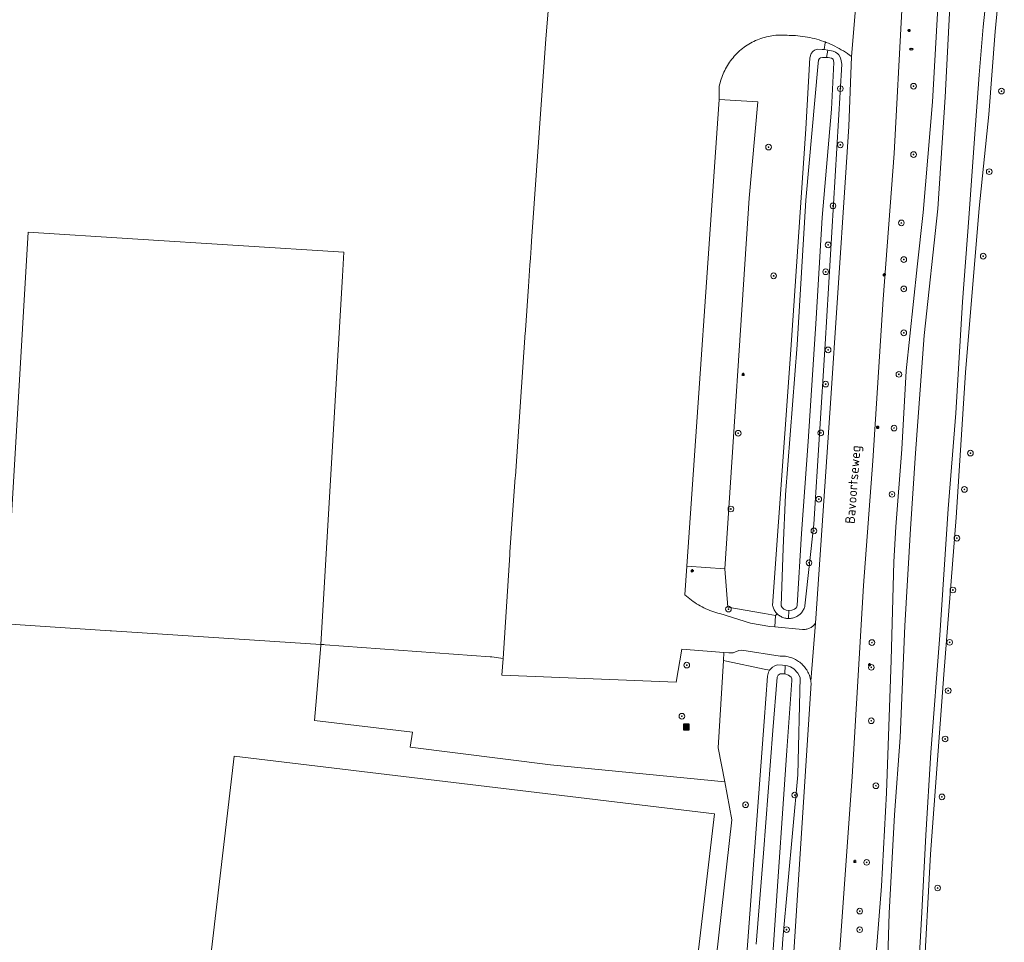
# Model space of a CAD drawing. Header units: metres. Extents: x 152610 to 160096, y 456114 to 462495.
# Tile 266 of 656: x 156807 to 156945, y 460230 to 460359. Entities that reach past the tile are written whole.
import ezdxf
from ezdxf.enums import TextEntityAlignment as Align

# ---------------------------------------------------------------- set-up
doc = ezdxf.new("R2010")
doc.units = ezdxf.units.M
doc.header["$LTSCALE"] = 0.5
doc.layers.get('0').update_dxf_attribs({"linetype": 'CONTINUOUS'})
for name, color, linetype, lineweight in [('B-PV-GR-BEPLANTING_CULTUUR_BOSPLANTSOEN-GV', 251, 'CONTINUOUS', 18), ('B-PV-GR-BOOM-S', 251, 'CONTINUOUS', 25), ('B-PV-IE-MEUBILAIR-S', 251, 'CONTINUOUS', 25), ('B-PV-IE-MEUBILAIR_WEGMEUBILAIR_AFVALBAK-S', 251, 'CONTINUOUS', 25), ('B-PV-IE-TERREINAFSCHEIDING_KUNSTMATIG_HEKWERK-G', 251, 'IE-TERREINAFSCHEIDING_KUNSTMATIG-SO', 18), ('B-PV-OG-TERREIN_BEGROEID-GV', 251, 'CONTINUOUS', 18), ('B-PV-OG-TERREIN_OEVER-GV', 251, 'CONTINUOUS', 18), ('B-PV-OG-TOPOGRAFIE-T18', 1, 'CONTINUOUS', 18), ('B-PV-OG-WATER_SLOOT-GV', 251, 'CONTINUOUS', 18), ('B-PV-VH-GESLOTENVERHARDING_ASFALT-GV', 251, 'CONTINUOUS', 18)]:
    doc.layers.add(name, color=color, linetype=linetype, lineweight=lineweight)
doc.styles.add('NLCS-ISO', font='NLCS-ISO.ttf')
doc.styles.add('NLCS-ISO-M750-T18', font='NLCS-ISO.ttf', dxfattribs={"height": 1.35})
doc.linetypes.add('IE-TERREINAFSCHEIDING_KUNSTMATIG-SO', pattern='A,4,[82,NLCS.SHX,S=0.75,R=90,X=0,Y=0],4,-2', length=10)

# ---------------------------------------------------------------- blocks, each defined once
blk = doc.blocks.new('SIE-WEG_AFVALBAK-SO')
h = blk.add_hatch(color=256)
h.dxf.hatch_style = 1
h.paths.add_polyline_path([(-1.5, -1.5), (1.5, -1.5), (1.5, 1.5), (-1.5, 1.5)])
for points in [[(-2, -2), (2, -2), (2, 2), (-2, 2)], [(-1.5, -1.5), (1.5, -1.5), (1.5, 1.5), (-1.5, 1.5)]]:
    blk.add_lwpolyline(points, close=True)
blk = doc.blocks.new('SIE-MEUBILAIR_PAAL_LICHTMAST-SO')
for points in [[(-0.62, 0), (-1, 0)], [(-0.71, 0.71), (-0.44, 0.44)], [(0, 1), (0, 0.62)], [(0.44, 0.44), (0.71, 0.71)], [(1, 0), (0.62, 0)], [(-0.71, -0.71), (-0.44, -0.44)], [(0, -0.62), (0, -1)], [(0.44, -0.44), (0.71, -0.71)]]:
    blk.add_lwpolyline(points)
blk.add_circle((0, 0), 0.5)
blk = doc.blocks.new('SIE-MEUBILAIR_PUT_RIOOLPUT-SO')
blk.add_ellipse((0, 0), major_axis=(1.25, 0), ratio=0.54)
at = {"style": 'NLCS-ISO'}
blk.add_text('ri', height=0.75, dxfattribs=at).set_placement((-0.04, 0.07), align=Align.MIDDLE_CENTER)
blk = doc.blocks.new('SGR-BOOM_GBKN-SO')
at = {"linetype": 'ByBlock', "lineweight": 18}
h = blk.add_hatch(color=0, dxfattribs=at)
h.dxf.hatch_style = 1
edge = h.paths.add_edge_path()
edge.add_arc((0, 0), 0.25, 0, 360)
at = {"color": 0, "linetype": 'ByBlock', "lineweight": 18}
for radius in [2, 0.25]:
    blk.add_circle((0, 0), radius, dxfattribs=at)
at = {"color": 0, "linetype": 'ByBlock', "lineweight": 18, "style": 'NLCS-ISO'}
blk.add_attdef('SOORT', (2.5, 0), '', height=1.5, dxfattribs=at)

msp = doc.modelspace()

# ---------------------------------------------------------------- linework, layer by layer
at = {"layer": 'B-PV-GR-BEPLANTING_CULTUUR_BOSPLANTSOEN-GV', "flags": 128}
msp.add_lwpolyline([(156905.814, 460269.473), (156905.38, 460269.566), (156904.65, 460257.31), (156905.552, 460252.562), (156906.569, 460247.207), (156895.921, 460153.139), (156895.626, 460151.218), (156901.406, 460150.77), (156901.434, 460153.296), (156902.522, 460159.062), (156905.467, 460185.738), (156911.105, 460261.001), (156911.56, 460267.355), (156911.679, 460267.905), (156911.826, 460268.187), (156911.06, 460268.352)], close=True, dxfattribs=at)
at = {"layer": 'B-PV-IE-TERREINAFSCHEIDING_KUNSTMATIG_HEKWERK-G', "flags": 128}
msp.add_lwpolyline([(156848.931, 460271.801), (156819.603, 460273.715), (156819.415, 460273.728), (156804.671, 460274.665), (156807.92, 460329.567), (156822.525, 460328.632), (156852.172, 460326.791), (156851.977, 460323.427), (156848.931, 460271.801), (156848.924, 460271.678), (156848.319, 460264.38), (156848.049, 460261.12), (156861.763, 460259.512), (156861.468, 460257.409), (156881.137, 460254.903), (156905.552, 460252.562)], dxfattribs=at)
at = {"layer": 'B-PV-OG-TERREIN_BEGROEID-GV', "flags": 128}
for points in [[(156944.708, 460370.884), (156943.487, 460357.705), (156942.575, 460346.084), (156941.235, 460332.964), (156939.306, 460309.931), (156937.98, 460289.615), (156936.257, 460267.591), (156934.406, 460242.421), (156933.402, 460224.286)], [(156926.341, 460223.115), (156927.529, 460237.912), (156928.231, 460251.015), (156928.893, 460269.58), (156929.282, 460283.366), (156929.554, 460288.278), (156930.394, 460299.171), (156930.981, 460310.153), (156932.541, 460324.742), (156933.372, 460332.341), (156934.677, 460347.865), (156935.739, 460366.905)], [(156930.362, 460360.685), (156929.307, 460340.595), (156927.782, 460320.207), (156926.308, 460297.53), (156924.986, 460280.038), (156923.411, 460253.254), (156921.275, 460223.212)], [(156778.221, 460156.917), (156887.582, 460139.962), (156884.953, 460117.653), (156896.395, 460144.385), (156900.905, 460147.359), (156906.703, 460146.485), (156907.274, 460150.273), (156903.265, 460150.613), (156901.406, 460150.77), (156895.626, 460151.218), (156895.921, 460153.139), (156906.569, 460247.207), (156905.552, 460252.562), (156881.137, 460254.903), (156861.468, 460257.409), (156861.763, 460259.512), (156848.049, 460261.12), (156848.319, 460264.38), (156848.924, 460271.678), (156848.931, 460271.801), (156819.603, 460273.715), (156819.415, 460273.728), (156804.671, 460274.665)], [(156914.412, 460215.645), (156917.665, 460266.365), (156917.647, 460266.546), (156917.633, 460266.636), (156917.62, 460266.726), (156917.586, 460266.904), (156917.544, 460267.081), (156917.494, 460267.256), (156917.437, 460267.428), (156917.372, 460267.598), (156917.3, 460267.764), (156917.22, 460267.928), (156917.133, 460268.087), (156917.04, 460268.243), (156916.939, 460268.394), (156916.832, 460268.541), (156916.719, 460268.683), (156916.599, 460268.82), (156916.474, 460268.952), (156916.343, 460269.078), (156916.206, 460269.198), (156916.065, 460269.312), (156915.918, 460269.419), (156915.767, 460269.52), (156915.612, 460269.614), (156915.452, 460269.701), (156915.289, 460269.782), (156915.123, 460269.854), (156914.953, 460269.92), (156914.781, 460269.978), (156914.606, 460270.028), (156914.43, 460270.071), (156914.252, 460270.106), (156914.072, 460270.133), (156913.891, 460270.152), (156913.71, 460270.163), (156913.528, 460270.166), (156913.346, 460270.161), (156913.332, 460270.16), (156907.952, 460270.98), (156907.529, 460270.929), (156906.754, 460270.601), (156906.13, 460270.621), (156905.446, 460270.673), (156905.38, 460269.566), (156905.814, 460269.473), (156911.06, 460268.352), (156911.826, 460268.187), (156912.255, 460268.604), (156912.563, 460268.819), (156912.965, 460268.927), (156913.662, 460268.915), (156914.011, 460268.869), (156914.36, 460268.823), (156914.762, 460268.649), (156915.259, 460268.382), (156915.81, 460267.779), (156916.133, 460267.15), (156915.818, 460253.521), (156913.704, 460230.531), (156911.373, 460194.306)]]:
    msp.add_lwpolyline(points, dxfattribs=at)
for points in [[(156913.771, 460357.216), (156913.504, 460357.219), (156913.237, 460357.214), (156912.97, 460357.202), (156912.705, 460357.181), (156912.439, 460357.152), (156912.175, 460357.115), (156911.912, 460357.07), (156911.65, 460357.018), (156911.39, 460356.957), (156911.132, 460356.889), (156910.876, 460356.813), (156910.623, 460356.73), (156910.372, 460356.639), (156910.124, 460356.541), (156909.879, 460356.435), (156909.637, 460356.321), (156909.399, 460356.201), (156909.165, 460356.074), (156908.934, 460355.939), (156908.708, 460355.798), (156908.486, 460355.65), (156908.268, 460355.495), (156908.056, 460355.334), (156907.848, 460355.167), (156907.645, 460354.993), (156907.447, 460354.814), (156907.255, 460354.628), (156907.069, 460354.437), (156906.889, 460354.241), (156906.714, 460354.039), (156906.546, 460353.832), (156906.383, 460353.62), (156906.228, 460353.403), (156906.078, 460353.182), (156905.936, 460352.957), (156905.8, 460352.727), (156905.672, 460352.493), (156905.55, 460352.255), (156905.436, 460352.014), (156905.328, 460351.77), (156905.229, 460351.523), (156905.136, 460351.272), (156905.052, 460351.019), (156904.974, 460350.764), (156904.905, 460350.506), (156904.843, 460350.246), (156904.789, 460349.985), (156904.77, 460349.881), (156904.769, 460348.164), (156910.171, 460347.866), (156908.979, 460334.355), (156905.583, 460282.382), (156905.968, 460277.022), (156911.133, 460276.133), (156912.66, 460275.87), (156912.891, 460276.104), (156912.806, 460276.193), (156912.716, 460276.296), (156912.634, 460276.405), (156912.557, 460276.519), (156912.488, 460276.636), (156912.425, 460276.758), (156912.369, 460276.883), (156912.321, 460277.011), (156912.281, 460277.141), (156912.256, 460277.239), (156914.81, 460313.093), (156916.916, 460344.086), (156917.476, 460354.025), (156917.676, 460354.616), (156917.89, 460354.898), (156918.131, 460355.086), (156918.547, 460355.221), (156919.231, 460355.209), (156919.488, 460355.165), (156919.615, 460356.132), (156919.629, 460356.241), (156919.445, 460356.31), (156919.124, 460356.421), (156918.801, 460356.524), (156918.475, 460356.62), (156918.147, 460356.708), (156917.817, 460356.789), (156917.486, 460356.861), (156917.152, 460356.926), (156916.818, 460356.983), (156916.482, 460357.032), (156916.145, 460357.073), (156915.807, 460357.106), (156915.468, 460357.131), (156915.129, 460357.148), (156914.79, 460357.157), (156914.569, 460357.159), (156914.304, 460357.186), (156914.037, 460357.205)], [(156919.763, 460356.191), (156919.629, 460356.241), (156919.615, 460356.132), (156919.488, 460355.165), (156920.002, 460355.076), (156920.773, 460354.944), (156921.095, 460354.797), (156921.418, 460354.583), (156921.565, 460354.436), (156921.727, 460354.127), (156921.835, 460353.846), (156921.97, 460353.122), (156919.642, 460313.897), (156918.022, 460288.66), (156916.805, 460277.217), (156916.769, 460277.085), (156916.725, 460276.956), (156916.674, 460276.829), (156916.615, 460276.705), (156916.55, 460276.585), (156916.477, 460276.469), (156916.398, 460276.358), (156916.312, 460276.251), (156916.221, 460276.15), (156916.123, 460276.054), (156916.02, 460275.964), (156915.912, 460275.88), (156915.799, 460275.803), (156915.682, 460275.732), (156915.561, 460275.668), (156915.437, 460275.612), (156915.309, 460275.563), (156915.179, 460275.521), (156915.047, 460275.487), (156914.912, 460275.461), (156914.777, 460275.443), (156914.641, 460275.432), (156914.504, 460275.43), (156914.367, 460275.436), (156914.231, 460275.45), (156914.096, 460275.471), (156913.963, 460275.501), (156913.831, 460275.538), (156913.702, 460275.583), (156913.576, 460275.635), (156913.453, 460275.695), (156913.333, 460275.762), (156913.218, 460275.835), (156913.107, 460275.915), (156913.001, 460276.002), (156912.901, 460276.094), (156912.891, 460276.104), (156912.66, 460275.87), (156912.584, 460274.264), (156916.452, 460273.905), (156916.577, 460273.897), (156916.702, 460273.897), (156916.827, 460273.905), (156916.951, 460273.92), (156917.074, 460273.944), (156917.195, 460273.976), (156917.314, 460274.015), (156917.43, 460274.062), (156917.543, 460274.116), (156917.652, 460274.177), (156917.757, 460274.245), (156917.858, 460274.319), (156917.953, 460274.4), (156918.044, 460274.487), (156918.128, 460274.58), (156918.207, 460274.677), (156918.271, 460274.768), (156920.349, 460304.913), (156922.469, 460337.248), (156922.971, 460344.411), (156923.306, 460354.209), (156923.034, 460354.412), (156922.757, 460354.608), (156922.475, 460354.797), (156922.189, 460354.98), (156921.899, 460355.156), (156921.604, 460355.326), (156921.306, 460355.488), (156921.004, 460355.643), (156920.699, 460355.791), (156920.39, 460355.932), (156920.078, 460356.065)], [(156905.583, 460282.382), (156900.218, 460282.767), (156899.964, 460278.773), (156900.184, 460278.573), (156900.409, 460278.38), (156900.64, 460278.192), (156900.875, 460278.011), (156901.115, 460277.837), (156901.36, 460277.668), (156901.61, 460277.507), (156901.863, 460277.352), (156902.121, 460277.204), (156902.382, 460277.063), (156902.647, 460276.93), (156902.916, 460276.803), (156903.188, 460276.684), (156903.463, 460276.572), (156903.741, 460276.467), (156904.022, 460276.37), (156904.305, 460276.281), (156904.591, 460276.199), (156904.879, 460276.125), (156904.884, 460276.124), (156909.144, 460274.78), (156911.864, 460274.331), (156912.584, 460274.264), (156912.66, 460275.87), (156911.133, 460276.133), (156905.968, 460277.022)], [(156849.368, 460271.772), (156848.931, 460271.801), (156848.924, 460271.678), (156848.319, 460264.38), (156848.049, 460261.12), (156861.763, 460259.512), (156861.468, 460257.409), (156881.137, 460254.903), (156905.552, 460252.562), (156904.65, 460257.31), (156905.38, 460269.566), (156905.446, 460270.673), (156899.558, 460271.117), (156898.728, 460266.492), (156874.327, 460267.503), (156874.479, 460269.807), (156872.884, 460270.04), (156872.689, 460270.083), (156849.556, 460271.747)], [(156836.781, 460256.128), (156904.13, 460248.04), (156892.396, 460148.417), (156825.169, 460156.72)], [(156904.13, 460248.04), (156836.781, 460256.128), (156825.169, 460156.72), (156892.396, 460148.417)]]:
    msp.add_lwpolyline(points, close=True, dxfattribs=at)
at = {"layer": 'B-PV-OG-TERREIN_OEVER-GV', "flags": 128}
for points in [[(156933.402, 460224.286), (156934.406, 460242.421), (156936.257, 460267.591), (156937.98, 460289.615), (156939.306, 460309.931), (156941.235, 460332.964), (156942.575, 460346.084), (156943.487, 460357.705), (156944.708, 460370.884)], [(156935.739, 460366.905), (156934.677, 460347.865), (156933.372, 460332.341), (156932.541, 460324.742), (156930.981, 460310.153), (156930.394, 460299.171), (156929.554, 460288.278), (156929.282, 460283.366), (156928.893, 460269.58), (156928.231, 460251.015), (156927.529, 460237.912), (156926.341, 460223.115)], [(156942.421, 460364.543), (156941.765, 460358.354), (156941.229, 460351.617), (156940.563, 460342.727), (156939.769, 460331.567), (156938.901, 460319.798), (156937.967, 460304.201), (156936.88, 460290.829), (156935.727, 460273.08), (156934.467, 460256.636), (156933.733, 460245.076), (156933.117, 460233.367), (156932.545, 460222.578)], [(156928.228, 460221.858), (156928.62, 460234.115), (156929.365, 460247.902), (156930.13, 460258.735), (156930.813, 460274.406), (156931.602, 460288), (156932.294, 460298.611), (156933.494, 460315.084), (156935.433, 460332.835), (156936.457, 460348.521), (156937.185, 460363.079)], [(156909.977, 460229.788), (156910.992, 460242.53), (156912.293, 460259.76), (156912.916, 460267.224), (156913.056, 460267.479), (156913.163, 460267.573), (156913.324, 460267.668), (156913.451, 460267.695), (156913.968, 460267.662), (156914.011, 460268.869), (156913.662, 460268.915), (156912.965, 460268.927), (156912.563, 460268.819), (156912.255, 460268.604), (156911.826, 460268.187), (156911.679, 460267.905), (156911.56, 460267.355), (156911.105, 460261.001), (156905.467, 460185.738)], [(156911.373, 460194.306), (156913.704, 460230.531), (156915.818, 460253.521), (156916.133, 460267.15), (156915.81, 460267.779), (156915.259, 460268.382), (156914.762, 460268.649), (156914.36, 460268.823), (156914.011, 460268.869), (156913.968, 460267.662), (156914.505, 460267.489), (156914.88, 460267.235), (156914.975, 460266.987), (156914.982, 460266.759), (156914.25, 460256.947), (156912.521, 460231.811), (156911.218, 460212.396)]]:
    msp.add_lwpolyline(points, dxfattribs=at)
for points in [[(156919.231, 460355.209), (156918.547, 460355.221), (156918.131, 460355.086), (156917.89, 460354.898), (156917.676, 460354.616), (156917.476, 460354.025), (156916.916, 460344.086), (156914.81, 460313.093), (156912.256, 460277.239), (156912.281, 460277.141), (156912.321, 460277.011), (156912.369, 460276.883), (156912.425, 460276.758), (156912.488, 460276.636), (156912.557, 460276.519), (156912.634, 460276.405), (156912.716, 460276.296), (156912.806, 460276.193), (156912.891, 460276.104), (156912.901, 460276.094), (156913.001, 460276.002), (156913.107, 460275.915), (156913.218, 460275.835), (156913.333, 460275.762), (156913.453, 460275.695), (156913.576, 460275.635), (156913.702, 460275.583), (156913.831, 460275.538), (156913.963, 460275.501), (156914.096, 460275.471), (156914.231, 460275.45), (156914.367, 460275.436), (156914.504, 460275.43), (156914.562, 460276.579), (156914.159, 460276.605), (156913.817, 460276.766), (156913.589, 460276.973), (156913.468, 460277.201), (156913.645, 460282.646), (156913.747, 460285.295), (156914.054, 460292.792), (156915.717, 460313.804), (156916.912, 460334.057), (156918.639, 460353.266), (156918.718, 460353.695), (156918.818, 460353.923), (156918.972, 460354.017), (156919.247, 460354.071), (156919.589, 460354.085), (156919.817, 460354.079), (156920.002, 460355.076), (156919.488, 460355.165)], [(156920.773, 460354.944), (156920.002, 460355.076), (156919.817, 460354.079), (156920.045, 460354.073), (156920.528, 460353.967), (156920.736, 460353.853), (156920.858, 460353.377), (156920.522, 460346.839), (156919.197, 460331.634), (156918.379, 460317.471), (156917.252, 460300.228), (156916.332, 460287.365), (156915.707, 460277.245), (156915.647, 460277.064), (156915.534, 460276.876), (156915.346, 460276.735), (156914.957, 460276.587), (156914.562, 460276.579), (156914.504, 460275.43), (156914.641, 460275.432), (156914.777, 460275.443), (156914.912, 460275.461), (156915.047, 460275.487), (156915.179, 460275.521), (156915.309, 460275.563), (156915.437, 460275.612), (156915.561, 460275.668), (156915.682, 460275.732), (156915.799, 460275.803), (156915.912, 460275.88), (156916.02, 460275.964), (156916.123, 460276.054), (156916.221, 460276.15), (156916.312, 460276.251), (156916.398, 460276.358), (156916.477, 460276.469), (156916.55, 460276.585), (156916.615, 460276.705), (156916.674, 460276.829), (156916.725, 460276.956), (156916.769, 460277.085), (156916.805, 460277.217), (156918.022, 460288.66), (156919.642, 460313.897), (156921.97, 460353.122), (156921.835, 460353.846), (156921.727, 460354.127), (156921.565, 460354.436), (156921.418, 460354.583), (156921.095, 460354.797)]]:
    msp.add_lwpolyline(points, close=True, dxfattribs=at)
at = {"layer": 'B-PV-OG-WATER_SLOOT-GV', "flags": 128}
for points in [[(156932.545, 460222.578), (156933.117, 460233.367), (156933.733, 460245.076), (156934.467, 460256.636), (156935.727, 460273.08), (156936.88, 460290.829), (156937.967, 460304.201), (156938.901, 460319.798), (156939.769, 460331.567), (156940.563, 460342.727), (156941.229, 460351.617), (156941.765, 460358.354), (156942.421, 460364.543)], [(156937.185, 460363.079), (156936.457, 460348.521), (156935.433, 460332.835), (156933.494, 460315.084), (156932.294, 460298.611), (156931.602, 460288), (156930.813, 460274.406), (156930.13, 460258.735), (156929.365, 460247.902), (156928.62, 460234.115), (156928.228, 460221.858)], [(156911.218, 460212.396), (156912.521, 460231.811), (156914.25, 460256.947), (156914.982, 460266.759), (156914.975, 460266.987), (156914.88, 460267.235), (156914.505, 460267.489), (156913.968, 460267.662), (156913.451, 460267.695), (156913.324, 460267.668), (156913.163, 460267.573), (156913.056, 460267.479), (156912.916, 460267.224), (156912.293, 460259.76), (156910.992, 460242.53), (156909.977, 460229.788)]]:
    msp.add_lwpolyline(points, dxfattribs=at)
msp.add_lwpolyline([(156919.817, 460354.079), (156919.589, 460354.085), (156919.247, 460354.071), (156918.972, 460354.017), (156918.818, 460353.923), (156918.718, 460353.695), (156918.639, 460353.266), (156916.912, 460334.057), (156915.717, 460313.804), (156914.054, 460292.792), (156913.747, 460285.295), (156913.645, 460282.646), (156913.468, 460277.201), (156913.589, 460276.973), (156913.817, 460276.766), (156914.159, 460276.605), (156914.562, 460276.579), (156914.957, 460276.587), (156915.346, 460276.735), (156915.534, 460276.876), (156915.647, 460277.064), (156915.707, 460277.245), (156916.332, 460287.365), (156917.252, 460300.228), (156918.379, 460317.471), (156919.197, 460331.634), (156920.522, 460346.839), (156920.858, 460353.377), (156920.736, 460353.853), (156920.528, 460353.967), (156920.045, 460354.073)], close=True, dxfattribs=at)
at = {"layer": 'B-PV-VH-GESLOTENVERHARDING_ASFALT-GV', "flags": 128}
for points in [[(156880.799, 460360.555), (156880.468, 460356.691), (156879.534, 460343.484), (156878.462, 460328.343), (156878.409, 460327.449), (156878.318, 460325.957), (156878.249, 460324.961), (156878.044, 460321.979), (156877.611, 460315.846), (156877.607, 460315.664), (156877.592, 460315.512), (156876.206, 460295.385), (156876.191, 460295.209), (156875.443, 460284.788), (156875.445, 460284.575), (156875.439, 460284.36), (156874.479, 460269.807), (156874.327, 460267.503), (156898.728, 460266.492), (156899.558, 460271.117), (156905.446, 460270.673), (156906.13, 460270.621), (156906.754, 460270.601), (156907.529, 460270.929), (156907.952, 460270.98), (156913.332, 460270.16), (156913.346, 460270.161), (156913.528, 460270.166), (156913.71, 460270.163), (156913.891, 460270.152), (156914.072, 460270.133), (156914.252, 460270.106), (156914.43, 460270.071), (156914.606, 460270.028), (156914.781, 460269.978), (156914.953, 460269.92), (156915.123, 460269.854), (156915.289, 460269.782), (156915.452, 460269.701), (156915.612, 460269.614), (156915.767, 460269.52), (156915.918, 460269.419), (156916.065, 460269.312), (156916.206, 460269.198), (156916.343, 460269.078), (156916.474, 460268.952), (156916.599, 460268.82), (156916.719, 460268.683), (156916.832, 460268.541), (156916.939, 460268.394), (156917.04, 460268.243), (156917.133, 460268.087), (156917.22, 460267.928), (156917.3, 460267.764), (156917.372, 460267.598), (156917.437, 460267.428), (156917.494, 460267.256), (156917.544, 460267.081), (156917.586, 460266.904), (156917.62, 460266.726), (156917.633, 460266.636), (156918.271, 460274.768), (156918.207, 460274.677), (156918.128, 460274.58), (156918.044, 460274.487), (156917.953, 460274.4), (156917.858, 460274.319), (156917.757, 460274.245), (156917.652, 460274.177), (156917.543, 460274.116), (156917.43, 460274.062), (156917.314, 460274.015), (156917.195, 460273.976), (156917.074, 460273.944), (156916.951, 460273.92), (156916.827, 460273.905), (156916.702, 460273.897), (156916.577, 460273.897), (156916.452, 460273.905), (156912.584, 460274.264), (156911.864, 460274.331), (156909.144, 460274.78), (156904.884, 460276.124), (156904.879, 460276.125), (156904.591, 460276.199), (156904.305, 460276.281), (156904.022, 460276.37), (156903.741, 460276.467), (156903.463, 460276.572), (156903.188, 460276.684), (156902.916, 460276.803), (156902.647, 460276.93), (156902.382, 460277.063), (156902.121, 460277.204), (156901.863, 460277.352), (156901.61, 460277.507), (156901.36, 460277.668), (156901.115, 460277.837), (156900.875, 460278.011), (156900.64, 460278.192), (156900.409, 460278.38), (156900.184, 460278.573), (156899.964, 460278.773), (156900.218, 460282.767), (156904.769, 460348.164), (156904.77, 460349.881), (156904.789, 460349.985), (156904.843, 460350.246), (156904.905, 460350.506), (156904.974, 460350.764), (156905.052, 460351.019), (156905.136, 460351.272), (156905.229, 460351.523), (156905.328, 460351.77), (156905.436, 460352.014), (156905.55, 460352.255), (156905.672, 460352.493), (156905.8, 460352.727), (156905.936, 460352.957), (156906.078, 460353.182), (156906.228, 460353.403), (156906.383, 460353.62), (156906.546, 460353.832), (156906.714, 460354.039), (156906.889, 460354.241), (156907.069, 460354.437), (156907.255, 460354.628), (156907.447, 460354.814), (156907.645, 460354.993), (156907.848, 460355.167), (156908.056, 460355.334), (156908.268, 460355.495), (156908.486, 460355.65), (156908.708, 460355.798), (156908.934, 460355.939), (156909.165, 460356.074), (156909.399, 460356.201), (156909.637, 460356.321), (156909.879, 460356.435), (156910.124, 460356.541), (156910.372, 460356.639), (156910.623, 460356.73), (156910.876, 460356.813), (156911.132, 460356.889), (156911.39, 460356.957), (156911.65, 460357.018), (156911.912, 460357.07), (156912.175, 460357.115), (156912.439, 460357.152), (156912.705, 460357.181), (156912.97, 460357.202), (156913.237, 460357.214), (156913.504, 460357.219), (156913.771, 460357.216), (156914.037, 460357.205), (156914.304, 460357.186), (156914.569, 460357.159), (156914.79, 460357.157), (156915.129, 460357.148), (156915.468, 460357.131), (156915.807, 460357.106), (156916.145, 460357.073), (156916.482, 460357.032), (156916.818, 460356.983), (156917.152, 460356.926), (156917.486, 460356.861), (156917.817, 460356.789), (156918.147, 460356.708), (156918.475, 460356.62), (156918.801, 460356.524), (156919.124, 460356.421), (156919.445, 460356.31), (156919.629, 460356.241), (156919.763, 460356.191), (156920.078, 460356.065), (156920.39, 460355.932), (156920.699, 460355.791), (156921.004, 460355.643), (156921.306, 460355.488), (156921.604, 460355.326), (156921.899, 460355.156), (156922.189, 460354.98), (156922.475, 460354.797), (156922.757, 460354.608), (156923.034, 460354.412), (156923.306, 460354.209), (156923.884, 460360.903)], [(156921.275, 460223.212), (156923.411, 460253.254), (156924.986, 460280.038), (156926.308, 460297.53), (156927.782, 460320.207), (156929.307, 460340.595), (156930.362, 460360.685), (156923.884, 460360.903), (156923.306, 460354.209), (156922.971, 460344.411), (156922.469, 460337.248), (156920.349, 460304.913), (156918.271, 460274.768), (156917.633, 460266.636), (156917.647, 460266.546), (156917.665, 460266.365), (156914.412, 460215.645)]]:
    msp.add_lwpolyline(points, dxfattribs=at)
msp.add_lwpolyline([(156910.171, 460347.866), (156904.769, 460348.164), (156900.218, 460282.767), (156905.583, 460282.382), (156908.979, 460334.355)], close=True, dxfattribs=at)

# ---------------------------------------------------------------- block references
at = {"layer": 'B-PV-GR-BOOM-S', "xscale": 0.2, "yscale": 0.2, "zscale": 0.2}
for p in [(156921.758, 460349.7), (156932.026, 460350.043), (156944.347, 460349.358), (156911.702, 460341.507), (156921.758, 460341.828), (156932.026, 460340.459), (156942.636, 460338.063), (156920.731, 460333.272), (156930.314, 460330.876), (156920.046, 460327.795), (156930.657, 460325.742), (156941.788, 460326.221), (156919.704, 460324.031), (156912.411, 460323.462), (156930.657, 460321.635), (156930.657, 460315.474), (156920.046, 460313.078), (156929.972, 460309.655), (156919.704, 460308.286), (156929.288, 460302.126), (156907.444, 460301.395), (156919.02, 460301.441), (156939.997, 460298.612), (156939.15, 460293.532), (156918.739, 460292.154), (156929.007, 460292.839), (156906.417, 460290.785), (156918.054, 460287.705), (156938.104, 460286.694), (156917.37, 460283.255), (156937.54, 460279.432), (156906.075, 460276.752), (156926.189, 460272.054), (156937.088, 460272.096), (156900.229, 460268.9), (156926.101, 460268.591), (156936.876, 460265.322), (156899.55, 460261.73), (156926.101, 460261.107), (156936.453, 460258.549), (156926.752, 460251.995), (156915.362, 460250.693), (156936.008, 460250.429), (156908.481, 460249.323), (156925.45, 460241.256), (156935.402, 460237.664), (156924.474, 460234.422), (156914.224, 460231.825), (156924.474, 460231.818)]:
    msp.add_blockref('SGR-BOOM_GBKN-SO', p, dxfattribs=at)
at = {"layer": 'B-PV-IE-MEUBILAIR-S', "xscale": 0.2, "yscale": 0.2, "zscale": 0.2}
for name, p in [('SIE-MEUBILAIR_PAAL_LICHTMAST-SO', (156931.393, 460357.844)), ('SIE-MEUBILAIR_PUT_RIOOLPUT-SO', (156931.71, 460355.233)), ('SIE-MEUBILAIR_PAAL_LICHTMAST-SO', (156927.925, 460323.615)), ('SIE-MEUBILAIR_PAAL_LICHTMAST-SO', (156908.145, 460309.654)), ('SIE-MEUBILAIR_PAAL_LICHTMAST-SO', (156926.993, 460302.229)), ('SIE-MEUBILAIR_PAAL_LICHTMAST-SO', (156901.008, 460282.128)), ('SIE-MEUBILAIR_PAAL_LICHTMAST-SO', (156925.843, 460268.956)), ('SIE-MEUBILAIR_PAAL_LICHTMAST-SO', (156923.79, 460241.4))]:
    msp.add_blockref(name, p, dxfattribs=at)
at = {"layer": 'B-PV-IE-MEUBILAIR_WEGMEUBILAIR_AFVALBAK-S', "xscale": 0.2, "yscale": 0.2, "zscale": 0.2}
msp.add_blockref('SIE-WEG_AFVALBAK-SO', (156900.155, 460260.239), dxfattribs=at)

# ---------------------------------------------------------------- texts
at = {"layer": 'B-PV-OG-TOPOGRAFIE-T18', "style": 'NLCS-ISO-M750-T18'}
msp.add_text('Bavoortseweg', height=1.35, rotation=85.6, dxfattribs=at).set_placement((156923.716, 460294.197), align=Align.MIDDLE)

doc.saveas('drawing.dxf')
